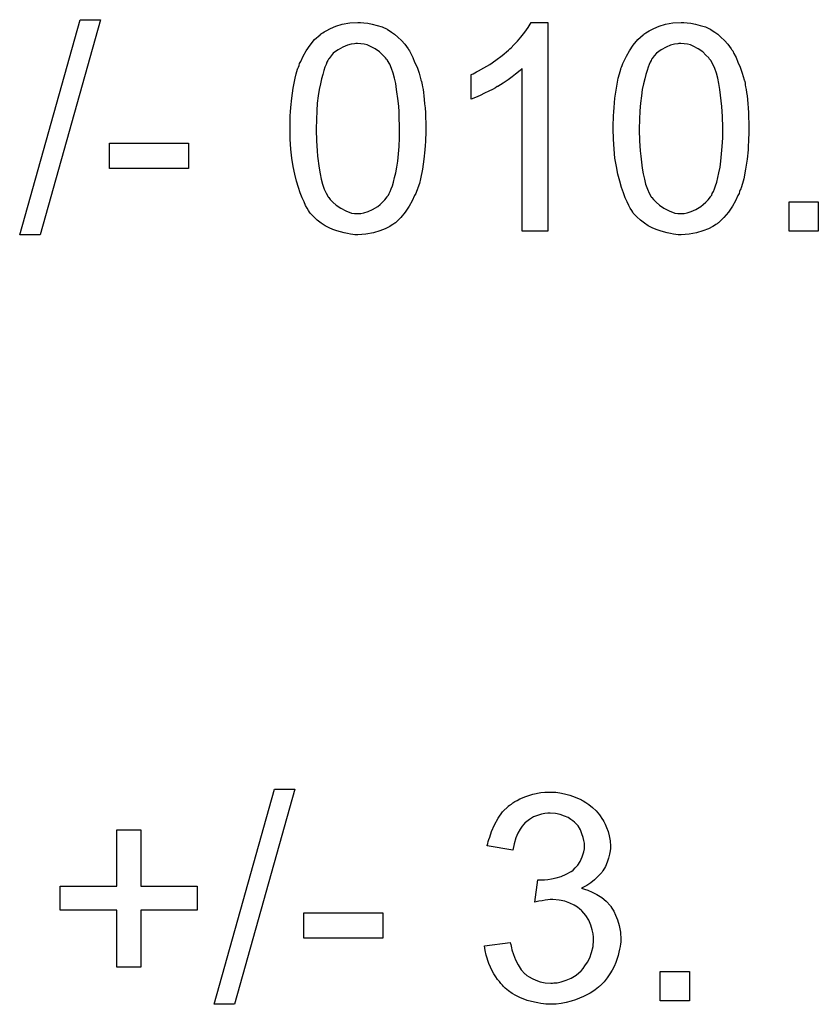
# Model space of a CAD drawing. Extents: x -1.5 to 9, y -3 to 5.
# Tile 326 of 368: x 6.726 to 7.033, y 1.072 to 1.451. Entities that reach past the tile are written whole.
import ezdxf

# ---------------------------------------------------------------- set-up
doc = ezdxf.new("R2010")
doc.units = 0
doc.layers.add('qfn16-30-34-a_mechanical_19', color=1, linetype='CONTINUOUS')

msp = doc.modelspace()

# ---------------------------------------------------------------- linework, layer by layer
at = {"layer": 'qfn16-30-34-a_mechanical_19', "color": 1}
for points in [[(6.733694, 1.368219), (6.725827, 1.368219), (6.749082, 1.451061), (6.75695, 1.451061), (6.733694, 1.368219)], [(6.858419, 1.449904), (6.859923, 1.449672), (6.861658, 1.449325), (6.86351, 1.448862), (6.865476, 1.448284), (6.867328, 1.447358), (6.867443, 1.447358), (6.867559, 1.447243), (6.868137, 1.446896), (6.869063, 1.446317), (6.87022, 1.445507), (6.871493, 1.44435), (6.872881, 1.443077), (6.874154, 1.441573), (6.875427, 1.439838), (6.875542, 1.439606), (6.876005, 1.439028), (6.876468, 1.437987), (6.877278, 1.436483), (6.877972, 1.434747), (6.878898, 1.43278), (6.879708, 1.430466), (6.880402, 1.427921), (6.880402, 1.427805), (6.880517, 1.427574), (6.880633, 1.427226), (6.880749, 1.426648), (6.880864, 1.425954), (6.88098, 1.425144), (6.881212, 1.424103), (6.881327, 1.422946), (6.881559, 1.421673), (6.881674, 1.420284), (6.88179, 1.418665), (6.882021, 1.417045), (6.882137, 1.415194), (6.882137, 1.413342), (6.882253, 1.41126), (6.882253, 1.409062), (6.882253, 1.408946), (6.882253, 1.408483), (6.882253, 1.407673), (6.882253, 1.406748), (6.882137, 1.405475), (6.882137, 1.404086), (6.882021, 1.402582), (6.881906, 1.400963), (6.881559, 1.39726), (6.88098, 1.393442), (6.880286, 1.38974), (6.879823, 1.388004), (6.879245, 1.386269), (6.879245, 1.386153), (6.879129, 1.385922), (6.878898, 1.385459), (6.878666, 1.38488), (6.878435, 1.38407), (6.877972, 1.383261), (6.877046, 1.381294), (6.875889, 1.379211), (6.874385, 1.376897), (6.87265, 1.374814), (6.870567, 1.372848), (6.870452, 1.372848), (6.870336, 1.372616), (6.869989, 1.372385), (6.869526, 1.372153), (6.868947, 1.371806), (6.868369, 1.371343), (6.866633, 1.370534), (6.864551, 1.369724), (6.862121, 1.368914), (6.859229, 1.368451), (6.856105, 1.368219), (6.854948, 1.368219), (6.854138, 1.368335), (6.853212, 1.368451), (6.852055, 1.368682), (6.850783, 1.368914), (6.849394, 1.369261), (6.848006, 1.369724), (6.846502, 1.370186), (6.844998, 1.370881), (6.843493, 1.37169), (6.841989, 1.372616), (6.840485, 1.373773), (6.839097, 1.375046), (6.837824, 1.376434), (6.837708, 1.37655), (6.837477, 1.376897), (6.83713, 1.377476), (6.836551, 1.378401), (6.835973, 1.379442), (6.835394, 1.380831), (6.834584, 1.382451), (6.83389, 1.384302), (6.833196, 1.386384), (6.832502, 1.388814), (6.831808, 1.391475), (6.831229, 1.394483), (6.830651, 1.397723), (6.830304, 1.401194), (6.830072, 1.405012), (6.829957, 1.409062), (6.829957, 1.409177), (6.829957, 1.40964), (6.829957, 1.41045), (6.829957, 1.411376), (6.830072, 1.412648), (6.830072, 1.414037), (6.830188, 1.415541), (6.830304, 1.417276), (6.830651, 1.420863), (6.831229, 1.424681), (6.831923, 1.428499), (6.832386, 1.430235), (6.832849, 1.43197), (6.832849, 1.432086), (6.832965, 1.432317), (6.833196, 1.43278), (6.833427, 1.433359), (6.833659, 1.434168), (6.834122, 1.434978), (6.835047, 1.436945), (6.836204, 1.439028), (6.837708, 1.441226), (6.839444, 1.443425), (6.841526, 1.445276), (6.841642, 1.445276), (6.841758, 1.445507), (6.842105, 1.445738), (6.842568, 1.44597), (6.843146, 1.446433), (6.843841, 1.44678), (6.845576, 1.447705), (6.847659, 1.448515), (6.850088, 1.449325), (6.852981, 1.449788), (6.856105, 1.450019), (6.857146, 1.450019), (6.858419, 1.449904)], [(6.929227, 1.369608), (6.919393, 1.369608), (6.919393, 1.432202), (6.919277, 1.432086), (6.918698, 1.431623), (6.918004, 1.430929), (6.916847, 1.430119), (6.915574, 1.429078), (6.913955, 1.427921), (6.912104, 1.426648), (6.910021, 1.425375), (6.909905, 1.425375), (6.909789, 1.42526), (6.909095, 1.424797), (6.907938, 1.424218), (6.90655, 1.423524), (6.90493, 1.422714), (6.903195, 1.421904), (6.901459, 1.421094), (6.899724, 1.4204), (6.899724, 1.429888), (6.899839, 1.429888), (6.900071, 1.430119), (6.900533, 1.430235), (6.901112, 1.430582), (6.901806, 1.430929), (6.902616, 1.431392), (6.904583, 1.432549), (6.906897, 1.433821), (6.909211, 1.435441), (6.911641, 1.437292), (6.91407, 1.439259), (6.914186, 1.439375), (6.914302, 1.439491), (6.914649, 1.439838), (6.915112, 1.440185), (6.916153, 1.441342), (6.917541, 1.44273), (6.91893, 1.44435), (6.920434, 1.446201), (6.921707, 1.448053), (6.922864, 1.450019), (6.929227, 1.450019), (6.929227, 1.369608)], [(6.982912, 1.449904), (6.984416, 1.449672), (6.986151, 1.449325), (6.988003, 1.448862), (6.98997, 1.448284), (6.991821, 1.447358), (6.991936, 1.447358), (6.992052, 1.447243), (6.992631, 1.446896), (6.993556, 1.446317), (6.994713, 1.445507), (6.995986, 1.44435), (6.997374, 1.443077), (6.998647, 1.441573), (6.99992, 1.439838), (7.000035, 1.439606), (7.000498, 1.439028), (7.000961, 1.437987), (7.001771, 1.436483), (7.002465, 1.434747), (7.003391, 1.43278), (7.004201, 1.430466), (7.004895, 1.427921), (7.004895, 1.427805), (7.005011, 1.427574), (7.005126, 1.427226), (7.005242, 1.426648), (7.005358, 1.425954), (7.005473, 1.425144), (7.005705, 1.424103), (7.00582, 1.422946), (7.006052, 1.421673), (7.006168, 1.420284), (7.006283, 1.418665), (7.006515, 1.417045), (7.00663, 1.415194), (7.00663, 1.413342), (7.006746, 1.41126), (7.006746, 1.409062), (7.006746, 1.408946), (7.006746, 1.408483), (7.006746, 1.407673), (7.006746, 1.406748), (7.00663, 1.405475), (7.00663, 1.404086), (7.006515, 1.402582), (7.006399, 1.400963), (7.006052, 1.39726), (7.005473, 1.393442), (7.004779, 1.38974), (7.004316, 1.388004), (7.003738, 1.386269), (7.003738, 1.386153), (7.003622, 1.385922), (7.003391, 1.385459), (7.003159, 1.38488), (7.002928, 1.38407), (7.002465, 1.383261), (7.00154, 1.381294), (7.000383, 1.379211), (6.998878, 1.376897), (6.997143, 1.374814), (6.99506, 1.372848), (6.994945, 1.372848), (6.994829, 1.372616), (6.994482, 1.372385), (6.994019, 1.372153), (6.993441, 1.371806), (6.992862, 1.371343), (6.991127, 1.370534), (6.989044, 1.369724), (6.986614, 1.368914), (6.983722, 1.368451), (6.980598, 1.368219), (6.979441, 1.368219), (6.978631, 1.368335), (6.977705, 1.368451), (6.976548, 1.368682), (6.975276, 1.368914), (6.973887, 1.369261), (6.972499, 1.369724), (6.970995, 1.370186), (6.969491, 1.370881), (6.967987, 1.37169), (6.966483, 1.372616), (6.964978, 1.373773), (6.96359, 1.375046), (6.962317, 1.376434), (6.962202, 1.37655), (6.96197, 1.376897), (6.961623, 1.377476), (6.961045, 1.378401), (6.960466, 1.379442), (6.959888, 1.380831), (6.959078, 1.382451), (6.958383, 1.384302), (6.957689, 1.386384), (6.956995, 1.388814), (6.956301, 1.391475), (6.955722, 1.394483), (6.955144, 1.397723), (6.954797, 1.401194), (6.954565, 1.405012), (6.95445, 1.409062), (6.95445, 1.409177), (6.95445, 1.40964), (6.95445, 1.41045), (6.95445, 1.411376), (6.954565, 1.412648), (6.954565, 1.414037), (6.954681, 1.415541), (6.954797, 1.417276), (6.955144, 1.420863), (6.955722, 1.424681), (6.956417, 1.428499), (6.956879, 1.430235), (6.957342, 1.43197), (6.957342, 1.432086), (6.957458, 1.432317), (6.957689, 1.43278), (6.957921, 1.433359), (6.958152, 1.434168), (6.958615, 1.434978), (6.959541, 1.436945), (6.960698, 1.439028), (6.962202, 1.441226), (6.963937, 1.443425), (6.96602, 1.445276), (6.966135, 1.445276), (6.966251, 1.445507), (6.966598, 1.445738), (6.967061, 1.44597), (6.96764, 1.446433), (6.968334, 1.44678), (6.970069, 1.447705), (6.972152, 1.448515), (6.974582, 1.449325), (6.977474, 1.449788), (6.980598, 1.450019), (6.981639, 1.450019), (6.982912, 1.449904)], [(6.855989, 1.44192), (6.855295, 1.44192), (6.854832, 1.441805), (6.853559, 1.441573), (6.852055, 1.441226), (6.85032, 1.440532), (6.848468, 1.439491), (6.847543, 1.438796), (6.846617, 1.438102), (6.845807, 1.437177), (6.844998, 1.436135), (6.844998, 1.43602), (6.844766, 1.435788), (6.844535, 1.435325), (6.844188, 1.434747), (6.843841, 1.433821), (6.843378, 1.43278), (6.843031, 1.431507), (6.842568, 1.430003), (6.842105, 1.428268), (6.841642, 1.426301), (6.841179, 1.424103), (6.840832, 1.421673), (6.840485, 1.418896), (6.840254, 1.415888), (6.840138, 1.412648), (6.840022, 1.409062), (6.840022, 1.40883), (6.840022, 1.408252), (6.840022, 1.40721), (6.840138, 1.405822), (6.840138, 1.404318), (6.840254, 1.402467), (6.840369, 1.4005), (6.840601, 1.398417), (6.841179, 1.393905), (6.841526, 1.391707), (6.841989, 1.389624), (6.842452, 1.387657), (6.843146, 1.385806), (6.843841, 1.384186), (6.84465, 1.382798), (6.84465, 1.382682), (6.844882, 1.382566), (6.84546, 1.381756), (6.846502, 1.380715), (6.847774, 1.379558), (6.84951, 1.378401), (6.851477, 1.37736), (6.853675, 1.37655), (6.854832, 1.376434), (6.856105, 1.376319), (6.856799, 1.376319), (6.857262, 1.376434), (6.858419, 1.376666), (6.860038, 1.377128), (6.861774, 1.377938), (6.863741, 1.379095), (6.864667, 1.37979), (6.865592, 1.380715), (6.866518, 1.381641), (6.867443, 1.382798), (6.867443, 1.382913), (6.867675, 1.383145), (6.867906, 1.383492), (6.868137, 1.38407), (6.8686, 1.38488), (6.868947, 1.385922), (6.86941, 1.387079), (6.869873, 1.388467), (6.87022, 1.390203), (6.870683, 1.392054), (6.871146, 1.394252), (6.871493, 1.396566), (6.871724, 1.399343), (6.871956, 1.402235), (6.872187, 1.405475), (6.872187, 1.409062), (6.872187, 1.409177), (6.872187, 1.409293), (6.872187, 1.409871), (6.872187, 1.410913), (6.872071, 1.412301), (6.872071, 1.413805), (6.871956, 1.415657), (6.87184, 1.417623), (6.871609, 1.419822), (6.87103, 1.424218), (6.870683, 1.426417), (6.87022, 1.428499), (6.869757, 1.430466), (6.869063, 1.432317), (6.868369, 1.433937), (6.867559, 1.435325), (6.867559, 1.435441), (6.867328, 1.435557), (6.867096, 1.435904), (6.866749, 1.436367), (6.865708, 1.437408), (6.864435, 1.438681), (6.8627, 1.439838), (6.860733, 1.440879), (6.859691, 1.441342), (6.858534, 1.441689), (6.857262, 1.441805), (6.855989, 1.44192)], [(6.980482, 1.44192), (6.979788, 1.44192), (6.979325, 1.441805), (6.978052, 1.441573), (6.976548, 1.441226), (6.974813, 1.440532), (6.972962, 1.439491), (6.972036, 1.438796), (6.97111, 1.438102), (6.970301, 1.437177), (6.969491, 1.436135), (6.969491, 1.43602), (6.969259, 1.435788), (6.969028, 1.435325), (6.968681, 1.434747), (6.968334, 1.433821), (6.967871, 1.43278), (6.967524, 1.431507), (6.967061, 1.430003), (6.966598, 1.428268), (6.966135, 1.426301), (6.965673, 1.424103), (6.965325, 1.421673), (6.964978, 1.418896), (6.964747, 1.415888), (6.964631, 1.412648), (6.964516, 1.409062), (6.964516, 1.40883), (6.964516, 1.408252), (6.964516, 1.40721), (6.964631, 1.405822), (6.964631, 1.404318), (6.964747, 1.402467), (6.964863, 1.4005), (6.965094, 1.398417), (6.965673, 1.393905), (6.96602, 1.391707), (6.966483, 1.389624), (6.966945, 1.387657), (6.96764, 1.385806), (6.968334, 1.384186), (6.969144, 1.382798), (6.969144, 1.382682), (6.969375, 1.382566), (6.969953, 1.381756), (6.970995, 1.380715), (6.972267, 1.379558), (6.974003, 1.378401), (6.97597, 1.37736), (6.978168, 1.37655), (6.979325, 1.376434), (6.980598, 1.376319), (6.981292, 1.376319), (6.981755, 1.376434), (6.982912, 1.376666), (6.984532, 1.377128), (6.986267, 1.377938), (6.988234, 1.379095), (6.98916, 1.37979), (6.990085, 1.380715), (6.991011, 1.381641), (6.991936, 1.382798), (6.991936, 1.382913), (6.992168, 1.383145), (6.992399, 1.383492), (6.992631, 1.38407), (6.993093, 1.38488), (6.993441, 1.385922), (6.993903, 1.387079), (6.994366, 1.388467), (6.994713, 1.390203), (6.995176, 1.392054), (6.995639, 1.394252), (6.995986, 1.396566), (6.996217, 1.399343), (6.996449, 1.402235), (6.99668, 1.405475), (6.99668, 1.409062), (6.99668, 1.409177), (6.99668, 1.409293), (6.99668, 1.409871), (6.99668, 1.410913), (6.996565, 1.412301), (6.996565, 1.413805), (6.996449, 1.415657), (6.996333, 1.417623), (6.996102, 1.419822), (6.995523, 1.424218), (6.995176, 1.426417), (6.994713, 1.428499), (6.994251, 1.430466), (6.993556, 1.432317), (6.992862, 1.433937), (6.992052, 1.435325), (6.992052, 1.435441), (6.991821, 1.435557), (6.991589, 1.435904), (6.991242, 1.436367), (6.990201, 1.437408), (6.988928, 1.438681), (6.987193, 1.439838), (6.985226, 1.440879), (6.984185, 1.441342), (6.983028, 1.441689), (6.981755, 1.441805), (6.980482, 1.44192)], [(6.79085, 1.393673), (6.760421, 1.393673), (6.760421, 1.403508), (6.79085, 1.403508), (6.79085, 1.393673)], [(7.033473, 1.369608), (7.02225, 1.369608), (7.02225, 1.380831), (7.033473, 1.380831), (7.033473, 1.369608)], [(6.808552, 1.071657), (6.800684, 1.071657), (6.82394, 1.154498), (6.831808, 1.154498), (6.808552, 1.071657)], [(6.932351, 1.153341), (6.933855, 1.15311), (6.935706, 1.152763), (6.937789, 1.152184), (6.939872, 1.15149), (6.941954, 1.150565), (6.94207, 1.150565), (6.942185, 1.150449), (6.94288, 1.150102), (6.943921, 1.149408), (6.945078, 1.148598), (6.946466, 1.147441), (6.947855, 1.146168), (6.949243, 1.144664), (6.9504, 1.142928), (6.950516, 1.142697), (6.950863, 1.142119), (6.951326, 1.141077), (6.951904, 1.139804), (6.952483, 1.1383), (6.952946, 1.136565), (6.953293, 1.134598), (6.953408, 1.132631), (6.953408, 1.1324), (6.953408, 1.131706), (6.953293, 1.13078), (6.953061, 1.129507), (6.952714, 1.128003), (6.952136, 1.126383), (6.951441, 1.124764), (6.950516, 1.123144), (6.9504, 1.122912), (6.950053, 1.122449), (6.949359, 1.12164), (6.948433, 1.120714), (6.947276, 1.119673), (6.945888, 1.118516), (6.944268, 1.117474), (6.942301, 1.116433), (6.942417, 1.116433), (6.942648, 1.116317), (6.942995, 1.116202), (6.943458, 1.116086), (6.944731, 1.115623), (6.946351, 1.114929), (6.948202, 1.114003), (6.950053, 1.112846), (6.951789, 1.111342), (6.953408, 1.109607), (6.953524, 1.109375), (6.953987, 1.108681), (6.954681, 1.107524), (6.955375, 1.10602), (6.956069, 1.104169), (6.956764, 1.101971), (6.957226, 1.099425), (6.957342, 1.096648), (6.957342, 1.096533), (6.957342, 1.096186), (6.957342, 1.095607), (6.957226, 1.094913), (6.957111, 1.093987), (6.956879, 1.092946), (6.956648, 1.091789), (6.956417, 1.090516), (6.955491, 1.087739), (6.954797, 1.086235), (6.954103, 1.084847), (6.953177, 1.083343), (6.952136, 1.081839), (6.950979, 1.080335), (6.94959, 1.078946), (6.949475, 1.078831), (6.949243, 1.078599), (6.94878, 1.078252), (6.948202, 1.077789), (6.947508, 1.077211), (6.946582, 1.076632), (6.945541, 1.075938), (6.944268, 1.07536), (6.942995, 1.074665), (6.941491, 1.073971), (6.939987, 1.073393), (6.938252, 1.072814), (6.9364, 1.072351), (6.934434, 1.072004), (6.932467, 1.071773), (6.930268, 1.071657), (6.929227, 1.071657), (6.928533, 1.071773), (6.927607, 1.071889), (6.926566, 1.072004), (6.925409, 1.072236), (6.924136, 1.072467), (6.921359, 1.073161), (6.918467, 1.074318), (6.916963, 1.075013), (6.915574, 1.075822), (6.914186, 1.076864), (6.912798, 1.077905), (6.912682, 1.078021), (6.912451, 1.078252), (6.912104, 1.078599), (6.911756, 1.079062), (6.911178, 1.07964), (6.910599, 1.08045), (6.909905, 1.08126), (6.909211, 1.082302), (6.908517, 1.083459), (6.907823, 1.084616), (6.90655, 1.087392), (6.905509, 1.090632), (6.905162, 1.092368), (6.90493, 1.094219), (6.914765, 1.095491), (6.914765, 1.095376), (6.91488, 1.095144), (6.914996, 1.094681), (6.915112, 1.094103), (6.915227, 1.093409), (6.915459, 1.092599), (6.916037, 1.090863), (6.916847, 1.088781), (6.917889, 1.086814), (6.919046, 1.084963), (6.920434, 1.083343), (6.920665, 1.083227), (6.921128, 1.082764), (6.922054, 1.082186), (6.923211, 1.081607), (6.924599, 1.080913), (6.926335, 1.080335), (6.928301, 1.079872), (6.930384, 1.079756), (6.931078, 1.079756), (6.931541, 1.079872), (6.932814, 1.079988), (6.934434, 1.080335), (6.936285, 1.080913), (6.938252, 1.081723), (6.940219, 1.08288), (6.94207, 1.0845), (6.942301, 1.084731), (6.94288, 1.085426), (6.943574, 1.086467), (6.944499, 1.087855), (6.945425, 1.089591), (6.946119, 1.091558), (6.946698, 1.093872), (6.946929, 1.096417), (6.946929, 1.096533), (6.946929, 1.096764), (6.946929, 1.097111), (6.946814, 1.097574), (6.946698, 1.098847), (6.946351, 1.100351), (6.945888, 1.102202), (6.945078, 1.104053), (6.943921, 1.105904), (6.942417, 1.10764), (6.942185, 1.107871), (6.941607, 1.108334), (6.940681, 1.109028), (6.939409, 1.109838), (6.937789, 1.110648), (6.935822, 1.111342), (6.933624, 1.111805), (6.931194, 1.112036), (6.930153, 1.112036), (6.929343, 1.111921), (6.928301, 1.111805), (6.927145, 1.111574), (6.925756, 1.111342), (6.924252, 1.110995), (6.925409, 1.119673), (6.925988, 1.119673), (6.92645, 1.119557), (6.927954, 1.119557), (6.929227, 1.119788), (6.930731, 1.12002), (6.932467, 1.120367), (6.934434, 1.120945), (6.936285, 1.121755), (6.938252, 1.122797), (6.938367, 1.122797), (6.938483, 1.122912), (6.939062, 1.123375), (6.939872, 1.124185), (6.940797, 1.125226), (6.941723, 1.12673), (6.942533, 1.128466), (6.943111, 1.130433), (6.943342, 1.13159), (6.943342, 1.132862), (6.943342, 1.132978), (6.943342, 1.133094), (6.943342, 1.133788), (6.943111, 1.134714), (6.94288, 1.135986), (6.942417, 1.137375), (6.941838, 1.138879), (6.940913, 1.140383), (6.93964, 1.141771), (6.939524, 1.141887), (6.938946, 1.14235), (6.938136, 1.142928), (6.937095, 1.143623), (6.935706, 1.144201), (6.934087, 1.14478), (6.932235, 1.145242), (6.930153, 1.145358), (6.929227, 1.145358), (6.928186, 1.145127), (6.926797, 1.144895), (6.925293, 1.144432), (6.923789, 1.143854), (6.922169, 1.142928), (6.920665, 1.141771), (6.92055, 1.141656), (6.920087, 1.141077), (6.919393, 1.140267), (6.918583, 1.13911), (6.917773, 1.137606), (6.916963, 1.135755), (6.916269, 1.133557), (6.915806, 1.131011), (6.905971, 1.132747), (6.905971, 1.132862), (6.906087, 1.13321), (6.906203, 1.133672), (6.906319, 1.134367), (6.90655, 1.135177), (6.906897, 1.136102), (6.907591, 1.1383), (6.908748, 1.140846), (6.910137, 1.143391), (6.911872, 1.145821), (6.91407, 1.148019), (6.914186, 1.148135), (6.914417, 1.148251), (6.914765, 1.148482), (6.915227, 1.148829), (6.915806, 1.149292), (6.916616, 1.149755), (6.917426, 1.150217), (6.918467, 1.150796), (6.920781, 1.151722), (6.923442, 1.152647), (6.926566, 1.153226), (6.928186, 1.153457), (6.931078, 1.153457), (6.932351, 1.153341)], [(6.772454, 1.117127), (6.794205, 1.117127), (6.794205, 1.107987), (6.772454, 1.107987), (6.772454, 1.086004), (6.763198, 1.086004), (6.763198, 1.107987), (6.741446, 1.107987), (6.741446, 1.117127), (6.763198, 1.117127), (6.763198, 1.138879), (6.772454, 1.138879), (6.772454, 1.117127)], [(6.865708, 1.097111), (6.835279, 1.097111), (6.835279, 1.106946), (6.865708, 1.106946), (6.865708, 1.097111)], [(6.983837, 1.073046), (6.972615, 1.073046), (6.972615, 1.084268), (6.983837, 1.084268), (6.983837, 1.073046)]]:
    msp.add_lwpolyline(points, dxfattribs=at)

doc.saveas('drawing.dxf')
